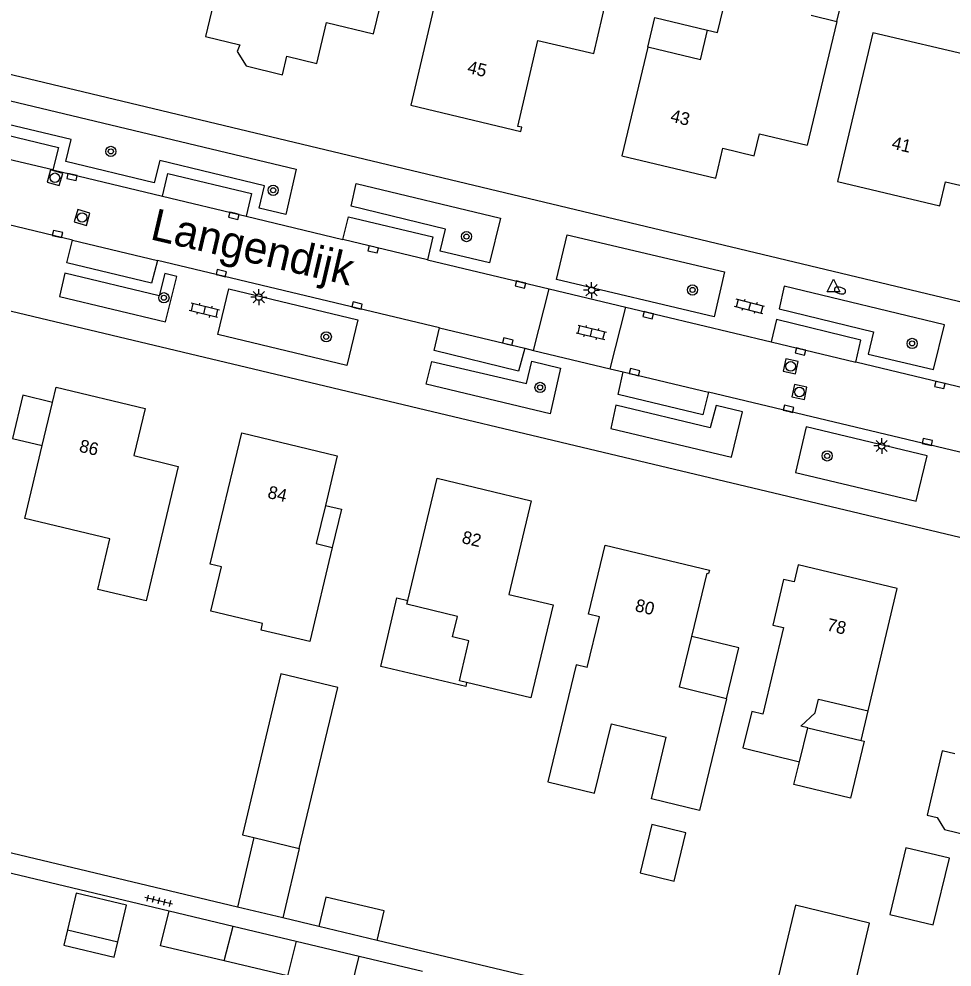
# Model space of a CAD drawing. Extents: x 124000 to 128010, y 398999 to 403000.
# Drawn here: x 127523.2 to 127596.6, y 399790.6 to 399865.1 of the extents above; entities that cross this region are included whole.
import ezdxf

# ---------------------------------------------------------------- set-up
doc = ezdxf.new("R2010")
doc.units = 0
for name, color, linetype in [('gg-afsc-erfafscheiding', 7, 'Continuous'), ('gg-anno-huisnummerreeks BGT', 7, 'Continuous'), ('gg-anno-openbare ruimte label', 7, 'Continuous'), ('gg-bbg-bijgebouw', 7, 'Continuous'), ('gg-bbg-gedigitaliseerde bebouwing', 7, 'Continuous'), ('gg-bbg-gedigitaliseerde bijgebouw', 7, 'Continuous'), ('gg-bbg-hoofdgebouw', 7, 'Continuous'), ('gg-bbg-luifel en loopbrug', 7, 'Continuous'), ('gg-bbg-onder overbouw', 7, 'Continuous'), ('gg-bbg-pand overbouw', 7, 'Continuous'), ('gg-bbg-tussenscheiding', 7, 'Continuous'), ('gg-knt-verharding', 7, 'Continuous'), ('gg-knt-verharding nz', 7, 'Continuous'), ('gt-symb-boom', 7, 'Continuous'), ('gt-symb-brandkraan', 7, 'Continuous'), ('gt-symb-klinker verharding', 7, 'Continuous'), ('gt-symb-kolk', 7, 'Continuous'), ('gt-symb-lichtmast', 7, 'Continuous'), ('gt-symb-rioolschacht', 7, 'Continuous'), ('gt-symb-tegel verharding', 7, 'Continuous'), ('gt-symb-waterafsluiter', 7, 'Continuous')]:
    doc.layers.add(name, color=color, linetype=linetype)

# ---------------------------------------------------------------- blocks, each defined once
blk = doc.blocks.new('gt0-BOOM')
at = {"layer": 'gt-symb-boom'}
for radius in [0.4, 0.2]:
    blk.add_circle((0, 0), radius, dxfattribs=at)
blk = doc.blocks.new('gt0-KL1')
at = {"layer": 'gt-symb-klinker verharding'}
for p, q in [((-1.15, 0.3), (1.15, 0.3)), ((-1, -0.3), (-1, 0.3)), ((-0.5, 0.3), (-0.5, 0.45)), ((0, -0.3), (0, 0.3)), ((0.5, 0.3), (0.5, 0.45)), ((1, -0.3), (1, 0.3)), ((-1.15, -0.3), (1.15, -0.3)), ((-0.5, -0.45), (-0.5, -0.3)), ((0.5, -0.45), (0.5, -0.3))]:
    blk.add_line(p, q, dxfattribs=at)
blk = doc.blocks.new('gt0-KOLK')
at = {"layer": 'gt-symb-kolk'}
blk.add_lwpolyline([(0, 0), (0.375, 0), (0.375, 0.4), (-0.375, 0.4), (-0.375, 0), (0, 0)], dxfattribs=at)
blk = doc.blocks.new('gt0-LMAST')
at = {"layer": 'gt-symb-lichtmast'}
for p, q in [((-0.182, 0.173), (-0.447, 0.438)), ((-0.005, 0.246), (-0.005, 0.621)), ((0.172, 0.173), (0.437, 0.438)), ((-0.255, -0.004), (-0.63, -0.004)), ((-0.182, -0.181), (-0.447, -0.446)), ((-0.005, -0.254), (-0.005, -0.629)), ((0.437, -0.446), (0.172, -0.181)), ((0.245, -0.004), (0.62, -0.004))]:
    blk.add_line(p, q, dxfattribs=at)
blk.add_circle((-0.005, -0.004), 0.25, dxfattribs=at)
blk = doc.blocks.new('gt0-WAFSL')
at = {"layer": 'gt-symb-waterafsluiter'}
for p, q in [((-0.5, -0.333), (0, 0.667)), ((0, 0.667), (0.5, -0.333)), ((0.5, -0.333), (-0.5, -0.333))]:
    blk.add_line(p, q, dxfattribs=at)
blk = doc.blocks.new('gt0-BR')
at = {"layer": 'gt-symb-brandkraan'}
for centre, radius, start, end in [((-0.244, 0), 0.206, 107.56694, 252.43307), ((0.599, -2.664), 3, 106.89205, 107.56694), ((0, -0.691), 0.938, 73.10799, 106.89205), ((-0.599, -2.664), 3, 72.43309, 73.10799), ((0.244, 0), 0.206, 287.56695, 72.43309), ((0.599, 2.664), 3, 252.43307, 253.10797), ((0, 0.691), 0.938, 253.10797, 286.89206), ((-0.599, 2.664), 3, 286.89206, 287.56695)]:
    blk.add_arc(centre, radius, start, end, dxfattribs=at)
blk = doc.blocks.new('gt0-RS')
at = {"layer": 'gt-symb-rioolschacht'}
blk.add_lwpolyline([(-0.5, -0.5), (0.5, -0.5), (0.5, 0.5), (-0.5, 0.5)], close=True, dxfattribs=at)
blk.add_circle((0, 0), 0.375, dxfattribs=at)
blk = doc.blocks.new('gt0-TEG1')
at = {"layer": 'gt-symb-tegel verharding'}
for p, q in [((-1.125, 0), (1.125, 0)), ((-0.9, -0.25), (-0.9, 0.25)), ((-0.45, -0.25), (-0.45, 0.25)), ((0, -0.25), (0, 0.25)), ((0.45, -0.25), (0.45, 0.25)), ((0.9, -0.25), (0.9, 0.25))]:
    blk.add_line(p, q, dxfattribs=at)

msp = doc.modelspace()

# ---------------------------------------------------------------- linework, layer by layer
at = {"layer": 'gg-afsc-erfafscheiding'}
for p, q in [((127540.406, 399795.315), (127505.9, 399803.547)), ((127519.388, 399798.753), (127535.034, 399795.016)), ((127546.782, 399793.794), (127543.969, 399794.466))]:
    msp.add_line(p, q, dxfattribs=at)
msp.add_lwpolyline([(127583.121, 399780.039), (127582.868, 399785.186), (127551.376, 399792.699)], dxfattribs=at)
at = {"layer": 'gg-bbg-bijgebouw'}
for p, q in [((127540.778, 399801.005), (127541.69, 399800.787)), ((127541.69, 399800.787), (127545.252, 399799.934))]:
    msp.add_line(p, q, dxfattribs=at)
msp.add_lwpolyline([(127545.252, 399799.934), (127548.281, 399812.587), (127543.807, 399813.658), (127540.778, 399801.005)], dxfattribs=at)
at = {"layer": 'gg-bbg-gedigitaliseerde bebouwing'}
for p, q in [((127568.395, 399862.407), (127570.177, 399870.069)), ((127576.775, 399861.919), (127577.33, 399864.239)), ((127584.573, 399806.742), (127585.222, 399809.414))]:
    msp.add_line(p, q, dxfattribs=at)
for points in [[(127577.33, 399864.239), (127578.119, 399864.05), (127578.589, 399866.002), (127579.848, 399866.762), (127583.441, 399865.9)], [(127542.249, 399817.094), (127542.372, 399817.605), (127538.292, 399818.585), (127539.126, 399822.06), (127538.257, 399822.269)], [(127567.89, 399814.16), (127567.026, 399814.37), (127564.791, 399805.173), (127568.467, 399804.28), (127569.787, 399809.714), (127574.1, 399808.671)], [(127581.69, 399810.481), (127580.825, 399810.691), (127580.128, 399807.822), (127584.573, 399806.742)]]:
    msp.add_lwpolyline(points, dxfattribs=at)
at = {"layer": 'gg-bbg-gedigitaliseerde bijgebouw'}
for p, q in [((127535.034, 399795.016), (127540.043, 399793.821)), ((127527.033, 399793.528), (127530.982, 399792.582)), ((127540.043, 399793.821), (127545.005, 399792.638)), ((127551.376, 399792.699), (127546.782, 399793.794)), ((127545.005, 399792.638), (127549.967, 399791.454)), ((127549.967, 399791.454), (127554.927, 399790.271)), ((127544.314, 399789.905), (127539.353, 399791.088))]:
    msp.add_line(p, q, dxfattribs=at)
for points in [[(127587.506, 399864.924), (127588.232, 399867.957), (127586.199, 399868.443)], [(127525.849, 399834.984), (127523.52, 399835.539), (127522.709, 399832.141), (127525.04, 399831.594)], [(127572.975, 399801.805), (127572.057, 399797.998), (127574.717, 399797.356), (127575.635, 399801.163), (127572.975, 399801.805)], [(127530.982, 399792.582), (127531.675, 399795.476), (127527.725, 399796.421), (127527.033, 399793.528)], [(127551.376, 399792.699), (127551.923, 399795.03), (127547.326, 399796.109), (127546.782, 399793.794)], [(127539.353, 399791.088), (127534.343, 399792.283), (127535.034, 399795.016)], [(127590.084, 399794.065), (127584.253, 399795.461), (127582.161, 399786.709), (127587.99, 399785.315), (127590.084, 399794.065)]]:
    msp.add_lwpolyline(points, dxfattribs=at)
at = {"layer": 'gg-bbg-hoofdgebouw'}
for p, q in [((127556.772, 399870.08), (127554.026, 399858.332)), ((127587.506, 399864.924), (127585.182, 399855.19)), ((127576.775, 399861.919), (127572.642, 399862.908)), ((127525.849, 399834.984), (127526.132, 399836.17)), ((127553.775, 399819.424), (127556.09, 399829.023))]:
    msp.add_line(p, q, dxfattribs=at)
for points in [[(127539.964, 399872.492), (127537.881, 399863.736), (127540.575, 399863.095), (127540.365, 399862.576), (127541.075, 399861.424), (127543.933, 399860.732), (127544.28, 399862.192), (127546.633, 399861.62), (127547.396, 399864.84), (127551.094, 399863.939), (127553.821, 399875.132), (127548.575, 399876.41)], [(127587.562, 399852.335), (127595.607, 399850.425), (127596.055, 399852.313), (127598.738, 399851.685), (127600.594, 399859.602), (127597.918, 399860.237), (127598.368, 399862.134), (127590.341, 399864.04), (127587.562, 399852.335)], [(127554.026, 399858.332), (127562.661, 399856.282), (127562.747, 399856.613), (127562.422, 399856.661), (127563.996, 399863.43), (127568.395, 399862.407)], [(127572.642, 399862.908), (127570.597, 399854.361), (127577.985, 399852.601), (127578.546, 399854.955), (127580.998, 399854.351), (127581.429, 399856.099), (127585.182, 399855.19)], [(127526.132, 399836.17), (127533.142, 399834.497), (127532.244, 399830.806), (127535.742, 399829.955), (127533.208, 399819.38), (127529.414, 399820.285), (127530.363, 399824.263), (127523.671, 399825.86), (127525.04, 399831.594)], [(127538.257, 399822.269), (127540.733, 399832.586), (127548.242, 399830.784), (127547.303, 399826.89)], [(127556.09, 399829.023), (127563.484, 399827.249), (127561.72, 399819.898), (127565.211, 399819.06), (127563.458, 399811.757), (127558.405, 399812.97)], [(127547.844, 399823.585), (127546.081, 399816.18), (127542.249, 399817.094)], [(127567.89, 399814.16), (127568.837, 399818.138), (127567.991, 399818.34), (127569.3, 399823.773)], [(127569.3, 399823.773), (127577.484, 399821.798), (127577.419, 399821.529)], [(127589.961, 399810.746), (127592.243, 399820.369), (127584.472, 399822.212), (127584.154, 399820.87), (127583.317, 399821.068), (127582.467, 399817.487), (127583.304, 399817.288), (127581.69, 399810.481)], [(127576.113, 399816.584), (127577.312, 399821.554), (127577.419, 399821.529)], [(127558.405, 399812.97), (127557.838, 399813.106), (127558.59, 399816.237), (127557.307, 399816.545), (127557.692, 399818.149), (127553.701, 399819.115), (127553.775, 399819.424)], [(127578.842, 399811.697), (127575.149, 399812.589), (127576.113, 399816.584)], [(127578.842, 399811.697), (127576.718, 399802.897), (127572.927, 399803.812), (127574.1, 399808.671)], [(127596.771, 399807.355), (127595.787, 399807.588), (127594.595, 399802.547), (127595.402, 399802.353), (127595.977, 399801.403), (127598.009, 399800.916), (127598.951, 399801.502), (127599.268, 399801.423)]]:
    msp.add_lwpolyline(points, dxfattribs=at)
at = {"layer": 'gg-bbg-luifel en loopbrug'}
for p, q in [((127541.69, 399800.787), (127540.406, 399795.315)), ((127545.252, 399799.934), (127543.969, 399794.466)), ((127543.969, 399794.466), (127540.406, 399795.315))]:
    msp.add_line(p, q, dxfattribs=at)
for points in [[(127572.642, 399862.908), (127573.197, 399865.228), (127577.33, 399864.239)], [(127558.405, 399812.97), (127558.333, 399812.663), (127551.659, 399814.229), (127552.925, 399819.623), (127553.775, 399819.424)], [(127578.842, 399811.697), (127579.806, 399815.692), (127576.113, 399816.584)], [(127589.409, 399808.42), (127589.659, 399808.359), (127588.567, 399803.868), (127584.136, 399804.945), (127584.573, 399806.742)], [(127592.936, 399799.985), (127591.661, 399794.737), (127595.071, 399793.909), (127596.346, 399799.157), (127592.936, 399799.985)], [(127527.033, 399793.528), (127526.744, 399792.323), (127530.694, 399791.378), (127530.982, 399792.582)]]:
    msp.add_lwpolyline(points, dxfattribs=at)
at = {"layer": 'gg-bbg-onder overbouw'}
for points in [[(127547.303, 399826.89), (127546.579, 399823.886), (127547.844, 399823.585)], [(127585.222, 399809.414), (127584.664, 399809.546), (127585.803, 399810.591), (127586.059, 399811.671), (127589.961, 399810.746)]]:
    msp.add_lwpolyline(points, dxfattribs=at)
at = {"layer": 'gg-bbg-pand overbouw'}
for p, q in [((127589.409, 399808.42), (127589.961, 399810.746)), ((127585.222, 399809.414), (127589.409, 399808.42))]:
    msp.add_line(p, q, dxfattribs=at)
msp.add_lwpolyline([(127547.303, 399826.89), (127548.56, 399826.591), (127547.844, 399823.585)], dxfattribs=at)
at = {"layer": 'gg-bbg-tussenscheiding'}
for p, q in [((127585.473, 399865.412), (127587.506, 399864.924)), ((127525.04, 399831.594), (127525.849, 399834.984)), ((127539.353, 399791.088), (127540.043, 399793.821)), ((127545.005, 399792.638), (127544.314, 399789.905)), ((127549.276, 399788.722), (127549.967, 399791.454))]:
    msp.add_line(p, q, dxfattribs=at)
at = {"layer": 'gg-knt-verharding'}
for p, q in [((127632.449, 399834.458), (127508.953, 399863.988)), ((127611.875, 399820.848), (127465.972, 399855.629)), ((127525.874, 399853.257), (127534.5, 399851.192)), ((127527.421, 399847.737), (127508.167, 399852.328)), ((127541.075, 399849.623), (127548.688, 399847.782)), ((127556.276, 399840.836), (127534.113, 399846.137)), ((127555.321, 399846.201), (127564.884, 399843.916)), ((127563.655, 399839.074), (127564.884, 399843.916)), ((127569.695, 399837.625), (127570.911, 399842.476)), ((127570.911, 399842.476), (127582.331, 399839.748)), ((127562.974, 399839.238), (127563.655, 399839.074)), ((127569.695, 399837.625), (127570.719, 399837.379)), ((127599.491, 399835.627), (127588.987, 399838.141)), ((127601.537, 399830.015), (127577.423, 399835.778))]:
    msp.add_line(p, q, dxfattribs=at)
for points in [[(127519.472, 399859.409), (127545.02, 399853.307), (127544.192, 399849.746), (127542.108, 399850.26), (127542.519, 399852.014), (127534.285, 399853.988), (127533.844, 399852.238), (127526.909, 399853.92), (127527.321, 399855.657), (127519.042, 399857.61)], [(127519.275, 399854.833), (127519.71, 399856.612), (127526.314, 399855.012), (127525.874, 399853.257)], [(127534.5, 399851.192), (127534.909, 399852.971), (127541.505, 399851.396), (127541.075, 399849.623)], [(127549.32, 399850.397), (127549.733, 399852.2), (127561.056, 399849.476), (127560.203, 399845.944), (127556.325, 399846.878), (127556.743, 399848.612), (127549.32, 399850.397)], [(127548.688, 399847.782), (127549.12, 399849.581), (127555.748, 399847.984), (127555.321, 399846.201)], [(127565.464, 399844.642), (127566.296, 399848.164), (127578.68, 399845.238), (127577.849, 399841.717), (127565.464, 399844.642)], [(127534.113, 399846.137), (127533.641, 399844.359), (127526.986, 399845.952), (127527.421, 399847.737)], [(127535.632, 399844.876), (127534.674, 399845.118), (127534.241, 399843.36), (127526.82, 399845.134), (127526.393, 399843.305), (127534.741, 399841.324), (127535.632, 399844.876)], [(127549.859, 399841.47), (127548.995, 399837.882), (127538.861, 399840.322), (127539.726, 399843.911), (127549.859, 399841.47)], [(127583.373, 399844.121), (127582.964, 399842.345), (127590.379, 399840.521), (127589.958, 399838.779), (127595.109, 399837.563), (127595.969, 399841.089), (127583.373, 399844.121)], [(127588.987, 399838.141), (127589.387, 399839.886), (127582.772, 399841.511), (127582.331, 399839.748)], [(127562.974, 399839.238), (127562.49, 399837.444), (127555.852, 399839.071), (127556.276, 399840.836)], [(127563.108, 399836.468), (127563.527, 399838.216), (127565.786, 399837.664), (127564.963, 399834.085), (127555.219, 399836.417), (127555.679, 399838.211), (127563.108, 399836.468)], [(127577.423, 399835.778), (127576.975, 399834.007), (127570.319, 399835.604), (127570.719, 399837.379)], [(127580.076, 399834.251), (127578.019, 399834.747), (127577.54, 399832.986), (127570.146, 399834.768), (127569.739, 399832.942), (127579.219, 399830.689), (127580.076, 399834.251)], [(127585.103, 399833.061), (127584.249, 399829.486), (127593.742, 399827.22), (127594.595, 399830.795), (127585.103, 399833.061)]]:
    msp.add_lwpolyline(points, dxfattribs=at)
at = {"layer": 'gg-knt-verharding nz'}
for p, q in [((127525.874, 399853.257), (127519.275, 399854.833)), ((127534.5, 399851.192), (127541.075, 399849.623)), ((127527.421, 399847.737), (127534.113, 399846.137)), ((127555.321, 399846.201), (127548.688, 399847.782)), ((127564.884, 399843.916), (127570.911, 399842.476)), ((127556.276, 399840.836), (127562.974, 399839.238)), ((127582.331, 399839.748), (127588.987, 399838.141)), ((127563.655, 399839.074), (127569.695, 399837.625)), ((127570.719, 399837.379), (127577.423, 399835.778))]:
    msp.add_line(p, q, dxfattribs=at)

# ---------------------------------------------------------------- block references
at = {"layer": 'gt-symb-boom'}
for p in [(127530.44, 399854.714), (127543.201, 399851.653), (127558.392, 399848.013), (127576.164, 399843.819), (127534.616, 399843.209), (127547.376, 399840.136), (127593.42, 399839.62), (127564.177, 399836.162), (127586.744, 399830.776)]:
    msp.add_blockref('gt0-BOOM', p, dxfattribs=at)
at = {"layer": 'gt-symb-brandkraan', "rotation": -14.481034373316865}
msp.add_blockref('gt0-BR', (127587.75, 399843.777), dxfattribs=at)
at = {"layer": 'gt-symb-klinker verharding'}
for p, rotation in [((127537.791, 399842.226), 166.1165819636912), ((127580.639, 399842.524), 165.8248579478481), ((127568.215, 399840.481), -13.480126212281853)]:
    msp.add_blockref('gt0-KL1', p, dxfattribs=dict(at, rotation=rotation))
at = {"layer": 'gt-symb-kolk'}
for p, rotation in [((127527.435, 399852.893), 166.88085536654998), ((127540.151, 399849.844), 166.53322310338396), ((127526.2, 399848.023), -13.174926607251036), ((127551.102, 399847.202), 166.64465903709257), ((127539.072, 399844.953), -13.466776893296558), ((127562.687, 399844.438), 166.53322310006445), ((127549.747, 399842.4), -13.480126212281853), ((127572.722, 399842.034), 166.6446590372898), ((127561.598, 399839.571), -13.355340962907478), ((127584.694, 399839.176), 166.40843956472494), ((127571.547, 399837.172), -14.064036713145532), ((127595.647, 399836.545), 166.5889281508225), ((127583.659, 399834.282), -13.411071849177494), ((127594.571, 399831.677), -13.411071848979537)]:
    msp.add_blockref('gt0-KOLK', p, dxfattribs=dict(at, rotation=rotation))
at = {"layer": 'gt-symb-lichtmast'}
for p in [(127568.234, 399843.81), (127542.081, 399843.261), (127591.033, 399831.561)]:
    msp.add_blockref('gt0-LMAST', p, dxfattribs=at)
at = {"layer": 'gt-symb-rioolschacht'}
for p, rotation in [((127526.045, 399852.639), 163.73979529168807), ((127528.181, 399849.518), -106.26020470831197), ((127583.874, 399837.814), 77.35314650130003), ((127584.563, 399835.799), 78.11724114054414)]:
    msp.add_blockref('gt0-RS', p, dxfattribs=dict(at, rotation=rotation))
at = {"layer": 'gt-symb-tegel verharding', "rotation": 166.57562994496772}
msp.add_blockref('gt0-TEG1', (127534.196, 399795.807), dxfattribs=at)
at = {"layer": 'gt-symb-waterafsluiter'}
msp.add_blockref('gt0-WAFSL', (127587.237, 399844.001), dxfattribs=at)

# ---------------------------------------------------------------- texts
at = {"layer": 'gg-anno-huisnummerreeks BGT'}
for s, rotation, p in [('45', 346.6, (127558.401, 399860.892)), ('43', 346.6, (127574.365, 399857.062)), ('41', 346.6, (127591.759, 399854.937)), ('86', 346.6, (127527.889, 399831.124)), ('84', 346.5, (127542.7, 399827.486)), ('82', 346.5, (127557.967, 399823.945)), ('80', 346.4, (127571.581, 399818.594)), ('78', 346.6, (127586.652, 399817.071))]:
    msp.add_text(s, height=1, rotation=rotation, dxfattribs=at).set_placement(p)
at = {"layer": 'gg-anno-openbare ruimte label'}
msp.add_text('Langendijk', height=2.5, rotation=346.9, dxfattribs=at).set_placement((127533.444, 399847.822))

doc.saveas('drawing.dxf')
